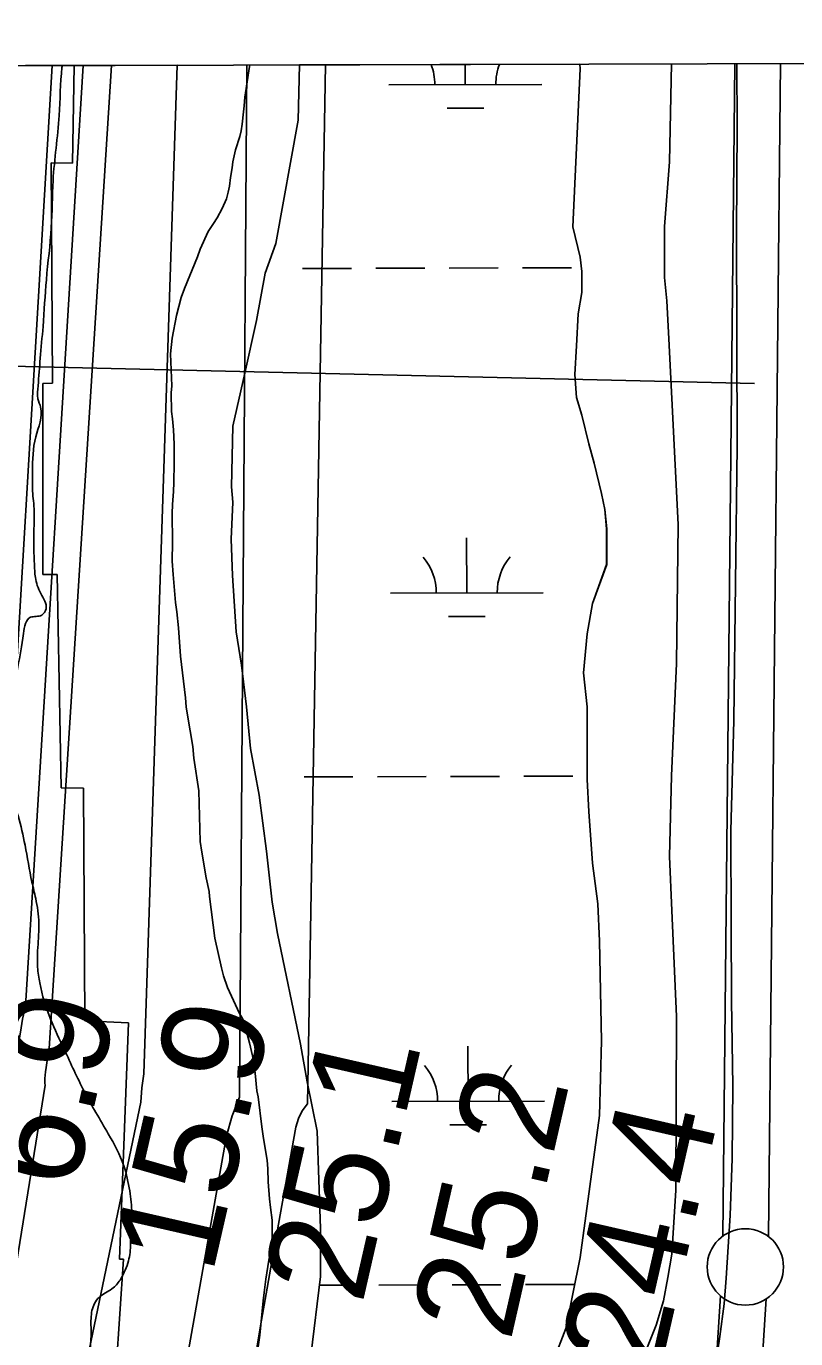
# Model space of a CAD drawing. Extents: x 3361039 to 3398939, y 576572 to 602007.
# Drawn here: x 3387387 to 3387891, y 599369 to 600228 of the extents above; entities that cross this region are included whole.
import ezdxf

# ---------------------------------------------------------------- set-up
doc = ezdxf.new("R2010")
doc.units = 0
for name, color, linetype in [('V-FLOD-BASE', 7, 'Continuous'), ('V-GRID-FRAM', 7, 'Continuous'), ('V-LEVE-TOET', 7, 'Continuous'), ('V-RIVR-EDGE', 7, 'Continuous'), ('V-RIVR-RANG', 7, 'Continuous'), ('V-RRAP-RVMT', 7, 'Continuous'), ('V-SITE-VEGE', 7, 'Continuous'), ('V-SURV-LINE', 7, 'Continuous'), ('V-TOPO-DPTH', 7, 'Continuous'), ('V-TOPO-MINR', 7, 'Continuous'), ('V-TOPO-WATR', 7, 'Continuous'), ('V-WETL-SWMP', 7, 'Continuous')]:
    doc.layers.add(name, color=color, linetype=linetype)

msp = doc.modelspace()

# ---------------------------------------------------------------- linework, layer by layer
at = {"layer": 'V-FLOD-BASE'}
msp.add_lwpolyline([(3387852.14, 600203.18), (3387852.28, 600162.04), (3387851.81, 600093.33), (3387852.27, 599953.16), (3387850.07, 599773.41), (3387848.23, 599701.24), (3387848.43, 599640.17), (3387848.59, 599590.2), (3387849.47, 599534), (3387848.93, 599486.81), (3387847.66, 599449.33), (3387845.02, 599408.38), (3387843.69, 599391.72), (3387840.98, 599370.2), (3387836.23, 599337.56), (3387834.22, 599315.35), (3387831.54, 599284.81), (3387828.27, 599224.42), (3387823.81, 599103.66)], dxfattribs=at)
at = {"layer": 'V-GRID-FRAM'}
msp.add_lwpolyline([(3365114.82, 600140.35), (3396720.28, 600227.69), (3396778.46, 582044.33), (3365157.13, 581956.94), (3365114.82, 600140.35)], dxfattribs=at)
at = {"layer": 'V-LEVE-TOET'}
msp.add_lwpolyline([(3387793.12, 599362.41), (3387799.32, 599377.69), (3387804.12, 599393.67), (3387806.85, 599408.94), (3387809.58, 599424.22), (3387812.22, 599465.87), (3387812.54, 599579.68), (3387809.54, 599649.06), (3387808.03, 599684.45), (3387809.25, 599737.2), (3387812.48, 599810.77), (3387813.57, 599901.68), (3387807.62, 600023.1), (3387806.15, 600048.08), (3387804.71, 600063.34), (3387804.61, 600096.65), (3387807.94, 600138.99), (3387809.4, 600203.07)], dxfattribs=at)
at = {"layer": 'V-RIVR-EDGE'}
msp.add_spline([(3387035.8, 597712.74), (3387047.5, 597738.78), (3387054.93, 597753.21), (3387058.13, 597763.77), (3387063.43, 597770.81), (3387068.39, 597779.25), (3387074.77, 597795.8), (3387086.1, 597818.68), (3387092.83, 597830.64), (3387093.9, 597835.57), (3387097.8, 597846.48), (3387103.1, 597854.22), (3387105.24, 597864.44), (3387109.87, 597882.4), (3387115.22, 597909.87), (3387117.38, 597927.84), (3387121.35, 597963.77), (3387121.06, 597990.55), (3387122.21, 598030.01), (3387122.28, 598056.79), (3387121.65, 598086.75), (3387121.68, 598099.43), (3387124.54, 598116.69), (3387130.24, 598140.99), (3387137.36, 598168.46), (3387146.57, 598188.52), (3387150.47, 598200.49), (3387153.68, 598215.64), (3387157.26, 598236.07), (3387156.59, 598249.46), (3387159.08, 598262.84), (3387165.5, 598291.72), (3387167.63, 598300.17), (3387174.39, 598323.06), (3387179.37, 598343.48), (3387187.17, 598364.61), (3387191.81, 598388.21), (3387198.21, 598408.63), (3387204.57, 598416.72), (3387208.11, 598423.76), (3387213.77, 598431.14), (3387216.26, 598440.65), (3387221.21, 598446.63), (3387229.68, 598453.3), (3387243.46, 598468.07), (3387252.29, 598476.85), (3387261.48, 598490.57), (3387266.8, 598503.95), (3387269.3, 598516.98), (3387269.33, 598527.55), (3387270.42, 598539.89), (3387269.75, 598556.8), (3387269.78, 598566.67), (3387272.62, 598575.47), (3387274.75, 598580.75), (3387276.18, 598592.02), (3387282.23, 598617.03), (3387286.17, 598640.27), (3387294.7, 598671.61), (3387299.01, 598704.02), (3387299.39, 598716.35), (3387302.24, 598725.16), (3387308.96, 598738.18), (3387313.23, 598752.26), (3387332.02, 598799.79), (3387344.75, 598817.37), (3387353.58, 598828.27), (3387361.36, 598838.83), (3387376.94, 598868.39), (3387385.09, 598885.28), (3387395.35, 598901.47), (3387408.09, 598925.04), (3387425.43, 598953.54), (3387434.98, 598969.73), (3387436.06, 598977.13), (3387437.14, 598988.75), (3387433.01, 599029.28), (3387428.84, 599052.55), (3387427.47, 599065.95), (3387425.74, 599080.4), (3387425.77, 599092.03), (3387427.7, 599161.79), (3387425.7, 599207.96), (3387426.15, 599247.42), (3387428, 599280.54), (3387431.62, 599320.7), (3387432.37, 599340.79), (3387428.9, 599359.82), (3387429.28, 599371.8), (3387429.31, 599383.43), (3387432.15, 599392.94), (3387435.68, 599396.81), (3387443.8, 599402.07), (3387448.75, 599408.05), (3387453.71, 599419.67), (3387455.15, 599430.94), (3387455.17, 599438.69), (3387455.9, 599451.02), (3387454.53, 599465.47), (3387450.7, 599482.04), (3387440.53, 599502.86), (3387424.74, 599530.74), (3387411.77, 599557.9), (3387402.66, 599578.01), (3387395.67, 599601.63), (3387394.28, 599611.86), (3387394.68, 599629.12), (3387395.06, 599640.75), (3387392.99, 599656.96), (3387390.55, 599667.54), (3387386.02, 599691.87), (3387381.49, 599710.91), (3387377.99, 599719.72), (3387375.18, 599722.9), (3387370.96, 599725.38), (3387370.62, 599734.19), (3387372.8, 599758.5), (3387377.45, 599788.44), (3387381.38, 599808.51), (3387384.96, 599830.35), (3387389.56, 599840.91), (3387396.97, 599842.3), (3387399.8, 599846.53), (3387396.3, 599856.4), (3387392.8, 599866.98), (3387392.12, 599875.44), (3387391.82, 599896.58), (3387391.86, 599913.85), (3387391.17, 599920.19), (3387390.83, 599926.89), (3387390.86, 599936.4), (3387393.03, 599958.95), (3387396.25, 599978.32), (3387394.5, 599983.97), (3387394.52, 599992.42), (3387395.97, 600010.39), (3387397.79, 600031.18), (3387399.98, 600061.83), (3387403.23, 600096), (3387404.37, 600126.65), (3387408.35, 600169.28), (3387410.19, 600200.64), (3387410.33, 600201.96)], degree=3, dxfattribs=at)
at = {"layer": 'V-RIVR-RANG'}
msp.add_line((3387863.7, 599993.85), (3386644.03, 600022.18), dxfattribs=at)
at = {"layer": 'V-RRAP-RVMT'}
for p, q in [((3386869.84, 600200.47), (3387418.24, 600201.98)), ((3387418.24, 600201.98), (3387417.15, 600138.12)), ((3387417.15, 600138.12), (3387403.16, 600138.3)), ((3387403.16, 600138.3), (3387404.01, 599994.13)), ((3387404.01, 599994.13), (3387397.64, 599993.93)), ((3387397.64, 599993.93), (3387397.64, 599868.9)), ((3387397.64, 599868.9), (3387407.02, 599868.91)), ((3387407.02, 599868.91), (3387409.72, 599729.41)), ((3387409.72, 599729.41), (3387424.25, 599729.07)), ((3387424.25, 599729.07), (3387425.24, 599576.88)), ((3387425.24, 599576.88), (3387453.87, 599575.45)), ((3387453.87, 599575.45), (3387447.85, 599420.81)), ((3387450.56, 599420.81), (3387440.28, 599268.7)), ((3387447.85, 599420.81), (3387450.56, 599420.81))]:
    msp.add_line(p, q, dxfattribs=at)
at = {"layer": 'V-SITE-VEGE'}
for p, q in [((3387530.02, 600181.3), (3387533.08, 600201.32)), ((3387533.08, 600201.32), (3387533.21, 600202.3)), ((3387533.21, 600202.3), (3387749.26, 600202.9)), ((3387749.41, 600199.86), (3387744.77, 600096.37)), ((3387749.26, 600202.9), (3387749.41, 600199.86)), ((3387529.01, 600171.68), (3387529.52, 600175.58)), ((3387529.52, 600175.58), (3387530.02, 600181.3)), ((3387528.26, 600163.62), (3387529.01, 600171.68)), ((3387526.73, 600155.56), (3387527.5, 600159.2)), ((3387527.5, 600159.2), (3387528.26, 600163.62)), ((3387523.9, 600146.71), (3387526.73, 600155.56)), ((3387521.6, 600135.01), (3387522.1, 600138.91)), ((3387522.1, 600138.91), (3387523.9, 600146.71)), ((3387520.58, 600128.77), (3387521.6, 600135.01)), ((3387519.05, 600119.15), (3387519.81, 600123.05)), ((3387519.81, 600123.05), (3387520.58, 600128.77)), ((3387515.18, 600108.48), (3387518.02, 600114.73)), ((3387518.02, 600114.73), (3387519.05, 600119.15)), ((3387511.83, 600102.23), (3387515.18, 600108.48)), ((3387505.88, 600093.38), (3387509.5, 600098.58)), ((3387509.5, 600098.58), (3387511.83, 600102.23)), ((3387744.77, 600096.37), (3387749.41, 600076.61)), ((3387500.71, 600081.92), (3387505.88, 600093.38)), ((3387498.91, 600076.72), (3387500.71, 600081.92)), ((3387490.4, 600056.16), (3387498.91, 600076.72)), ((3387749.41, 600076.61), (3387750.58, 600067.3)), ((3387750.58, 600067.3), (3387750.58, 600053.35)), ((3387488.34, 600050.18), (3387490.4, 600056.16)), ((3387750.58, 600053.35), (3387748.25, 600039.4)), ((3387485.26, 600038.47), (3387488.34, 600050.18)), ((3387482.45, 600023.65), (3387485.26, 600038.47)), ((3387748.25, 600039.4), (3387747.09, 600018.47)), ((3387481.19, 600013.24), (3387482.45, 600023.65)), ((3387747.09, 600018.47), (3387745.93, 599999.86)), ((3387482.03, 599992.45), (3387481.19, 600013.24)), ((3387745.93, 599999.86), (3387747.09, 599984.74)), ((3387481.79, 599987.78), (3387482.03, 599992.45)), ((3387481.83, 599975.56), (3387481.79, 599987.78)), ((3387747.09, 599984.74), (3387750.58, 599973.11)), ((3387482.62, 599970.89), (3387481.83, 599975.56)), ((3387483.17, 599963.61), (3387482.62, 599970.89)), ((3387750.58, 599973.11), (3387755.23, 599954.51)), ((3387483.72, 599954.26), (3387483.17, 599963.61)), ((3387483.76, 599941.78), (3387483.72, 599954.26)), ((3387755.23, 599954.51), (3387758.71, 599941.72)), ((3387483.54, 599929.04), (3387483.76, 599941.78)), ((3387758.71, 599941.72), (3387763.36, 599921.95)), ((3387483.3, 599923.33), (3387483.54, 599929.04)), ((3387482.54, 599914.75), (3387483.3, 599923.33)), ((3387763.36, 599921.95), (3387765.68, 599911.48)), ((3387482.31, 599908.77), (3387482.54, 599914.75)), ((3387482.62, 599890.06), (3387482.31, 599908.77)), ((3387765.68, 599911.48), (3387766.85, 599898.7)), ((3387766.85, 599898.7), (3387766.85, 599875.44)), ((3387482.41, 599877.58), (3387482.62, 599890.06)), ((3387482.95, 599869), (3387482.41, 599877.58)), ((3387766.85, 599875.44), (3387757.55, 599849.85)), ((3387484.04, 599855.75), (3387482.95, 599869)), ((3387484.57, 599850.56), (3387484.04, 599855.75)), ((3387485.37, 599844.58), (3387484.57, 599850.56)), ((3387757.55, 599849.85), (3387754.06, 599830.09)), ((3387486.45, 599833.93), (3387485.37, 599844.58)), ((3387487.81, 599815.48), (3387486.45, 599833.93)), ((3387754.06, 599830.09), (3387751.74, 599804.51)), ((3387491.01, 599788.2), (3387487.81, 599815.48)), ((3387751.74, 599804.51), (3387754.06, 599782.41)), ((3387491.55, 599782.22), (3387491.01, 599788.2)), ((3387492.35, 599776.77), (3387491.55, 599782.22)), ((3387754.06, 599782.41), (3387754.06, 599734.74)), ((3387495.8, 599756.25), (3387492.35, 599776.77)), ((3387496.6, 599748.71), (3387495.8, 599756.25)), ((3387499.79, 599727.41), (3387496.6, 599748.71)), ((3387500.67, 599694.15), (3387499.79, 599727.41)), ((3387754.06, 599734.74), (3387755.23, 599713.8)), ((3387755.23, 599713.8), (3387757.55, 599680.08)), ((3387501.74, 599687.13), (3387500.67, 599694.15)), ((3387504.65, 599670.51), (3387501.74, 599687.13)), ((3387757.55, 599680.08), (3387761.04, 599653.34)), ((3387506.5, 599661.42), (3387504.65, 599670.51)), ((3387506.77, 599658.3), (3387506.5, 599661.42)), ((3387510.24, 599631.02), (3387506.77, 599658.3)), ((3387761.04, 599653.34), (3387762.2, 599628.92)), ((3387514.72, 599611.55), (3387510.24, 599631.02)), ((3387762.2, 599628.92), (3387763.36, 599563.8)), ((3387516.03, 599606.35), (3387514.72, 599611.55)), ((3387518.66, 599598.56), (3387516.03, 599606.35)), ((3387526.51, 599581.69), (3387518.66, 599598.56)), ((3387528.34, 599578.32), (3387526.51, 599581.69)), ((3387529.39, 599575.46), (3387528.34, 599578.32)), ((3387533.07, 599562.48), (3387529.39, 599575.46)), ((3387763.36, 599563.8), (3387762.2, 599514.96)), ((3387535.71, 599551.06), (3387533.07, 599562.48)), ((3387536.77, 599542.48), (3387535.71, 599551.06)), ((3387537.85, 599531.05), (3387536.77, 599542.48)), ((3387538.64, 599527.16), (3387537.85, 599531.05)), ((3387541.04, 599507.41), (3387538.64, 599527.16)), ((3387762.2, 599514.96), (3387749.42, 599421.94)), ((3387542.11, 599499.87), (3387541.04, 599507.41)), ((3387544.5, 599485.59), (3387542.11, 599499.87)), ((3387545.03, 599479.87), (3387544.5, 599485.59)), ((3387545.32, 599471.56), (3387545.03, 599479.87)), ((3387546.14, 599460.38), (3387545.32, 599471.56)), ((3387546.67, 599454.67), (3387546.14, 599460.38)), ((3387547.74, 599446.35), (3387546.67, 599454.67)), ((3387547.78, 599435.44), (3387547.74, 599446.35)), ((3387547.02, 599426.6), (3387547.78, 599435.44)), ((3387545.75, 599420.1), (3387547.02, 599426.6)), ((3387543.71, 599407.88), (3387545.75, 599420.1)), ((3387749.42, 599421.94), (3387740.12, 599375.42)), ((3387542.7, 599399.04), (3387543.71, 599407.88)), ((3387539.67, 599371.22), (3387541.93, 599393.58)), ((3387541.93, 599393.58), (3387542.7, 599399.04)), ((3387740.12, 599375.42), (3387731.99, 599354.49)), ((3387538.65, 599363.42), (3387539.67, 599371.22))]:
    msp.add_line(p, q, dxfattribs=at)
at = {"layer": 'V-SURV-LINE'}
for points in [[(3387842.85, 599435.89), (3387850.68, 600203.18)], [(3387880.68, 600203.26), (3387872.84, 599435.58)], [(3387822.62, 599102.48), (3387841.4, 599396.77)], [(3387871.34, 599394.88), (3387852.56, 599100.59)]]:
    msp.add_lwpolyline(points, dxfattribs=at)
msp.add_circle((3387857.64, 599415.76), 25, dxfattribs=at)
at = {"layer": 'V-TOPO-DPTH'}
for p, q in [((3387386.36, 600201.9), (3387424.05, 600202)), ((3387424.05, 600202), (3387485.54, 600202.17))]:
    msp.add_line(p, q, dxfattribs=at)
for points in [[(3387424.05, 600202), (3387386.28, 599586.37), (3387384.38, 599577.94), (3387382.95, 599569.36), (3387381.56, 599560.78), (3387380.23, 599552.18), (3387378.95, 599543.57), (3387371.96, 599495.26), (3387370.61, 599485.61), (3387369.33, 599475.96), (3387368.13, 599466.29), (3387366.99, 599456.61), (3387366.17, 599446.93), (3387365.7, 599437.23), (3387221.49, 598545.17), (3387213.27, 598519.63), (3387204.66, 598494.23), (3387195.45, 598469.04), (3387185.85, 598443.99), (3387152.26, 598359.32), (3386802.95, 597437.96), (3386795.88, 597427.93), (3386788.49, 597418.13), (3386440.17, 596998.24)], [(3386440.17, 596998.24), (3386788.49, 597418.13), (3386795.88, 597427.93), (3386802.95, 597437.96), (3387152.26, 598359.32), (3387185.85, 598443.99), (3387195.45, 598469.04), (3387204.66, 598494.23), (3387213.27, 598519.63), (3387221.49, 598545.17), (3387365.7, 599437.23), (3387366.17, 599446.93), (3387366.99, 599456.61), (3387368.13, 599466.29), (3387369.33, 599475.96), (3387370.61, 599485.61), (3387371.96, 599495.26), (3387378.95, 599543.57), (3387380.23, 599552.18), (3387381.56, 599560.78), (3387382.95, 599569.36), (3387384.38, 599577.94), (3387386.28, 599586.37), (3387424.05, 600202)], [(3387485.54, 600202.17), (3387463.87, 599542.16), (3387462.42, 599532.95), (3387461.75, 599523.57), (3387245.18, 598485.01)]]:
    msp.add_lwpolyline(points, dxfattribs=at)
at = {"layer": 'V-TOPO-MINR'}
for points in [[(3386342.04, 596929.28), (3386693.62, 597318.53), (3386727.46, 597360.4), (3386786.49, 597435.15), (3386790.23, 597440.12), (3386793.82, 597445.2), (3386797.16, 597450.44), (3387190.13, 598501.56), (3387196.34, 598519.02), (3387202.28, 598536.57), (3387334.63, 599372.14), (3387336.83, 599390.36), (3387339.14, 599408.57), (3387341.59, 599426.76), (3387344.15, 599444.93), (3387356.65, 599531.31), (3387359.06, 599548.3), (3387361.43, 599565.31), (3387363.71, 599582.32), (3387365.94, 599599.34), (3387368.78, 599616.2), (3387403.75, 600201.94)], [(3386424.41, 596940.23), (3386790.48, 597401.11), (3386801.52, 597415.75), (3386812.09, 597430.71), (3386821.95, 597446.15), (3386831.34, 597461.9), (3387212.64, 598459.19), (3387221.86, 598485.59), (3387230.46, 598512.2), (3387238.64, 598538.95), (3387399.13, 599534.66), (3387399.03, 599536.11), (3387399.03, 599539.01), (3387399.48, 599543.36), (3387399.88, 599546.25), (3387400.98, 599553.88), (3387401.17, 599555.09), (3387401.88, 599558.68), (3387442.72, 600202.05)], [(3387245.18, 598485.01), (3387461.75, 599523.57), (3387462.42, 599532.95), (3387463.87, 599542.16), (3387485.54, 600202.17)], [(3387490.03, 599343.85), (3387517.99, 599501.54), (3387521.54, 599514.6), (3387526.51, 599526.94), (3387531.22, 600202.3)], [(3387536.6, 599356.03), (3387540.28, 599377.15), (3387543.99, 599398.27), (3387547.72, 599419.39), (3387563.29, 599507.22), (3387564.97, 599512.82), (3387567.4, 599517.96), (3387570.92, 599522.41), (3387582.85, 600202.44)]]:
    msp.add_lwpolyline(points, dxfattribs=at)
at = {"layer": 'V-TOPO-WATR'}
msp.add_lwpolyline([(3386440.17, 596998.24), (3386788.49, 597418.13), (3386795.88, 597427.93), (3386802.95, 597437.96), (3387152.26, 598359.32), (3387185.85, 598443.99), (3387195.45, 598469.04), (3387204.66, 598494.23), (3387213.27, 598519.63), (3387221.49, 598545.17), (3387365.7, 599437.23), (3387366.17, 599446.93), (3387366.99, 599456.61), (3387368.13, 599466.29), (3387369.33, 599475.96), (3387370.61, 599485.61), (3387371.96, 599495.26), (3387378.95, 599543.57), (3387380.23, 599552.18), (3387381.56, 599560.78), (3387382.95, 599569.36), (3387384.38, 599577.94), (3387386.28, 599586.37), (3387424.05, 600202)], dxfattribs=at)
at = {"layer": 'V-WETL-SWMP'}
for p, q in [((3387564.85, 600166.32), (3387565.8, 600202.39)), ((3387565.8, 600202.39), (3387749.26, 600202.9)), ((3387674.3, 600189.51), (3387674.26, 600202.69)), ((3387749.41, 600199.87), (3387744.77, 600096.37)), ((3387749.26, 600202.9), (3387749.41, 600199.87)), ((3387624.3, 600189.37), (3387724.3, 600189.65)), ((3387662.34, 600174.04), (3387686.34, 600174.11)), ((3387550.3, 600085.45), (3387564.85, 600166.32)), ((3387744.77, 600096.37), (3387749.41, 600076.61)), ((3387543.35, 600066.19), (3387550.3, 600085.45)), ((3387749.41, 600076.61), (3387750.58, 600067.3)), ((3387537.47, 600035.24), (3387543.35, 600066.19)), ((3387567.78, 600069.14), (3387599.78, 600069.23)), ((3387615.78, 600069.28), (3387647.78, 600069.36)), ((3387663.78, 600069.41), (3387695.78, 600069.5)), ((3387711.78, 600069.54), (3387743.78, 600069.63)), ((3387750.58, 600067.3), (3387750.58, 600053.35)), ((3387750.58, 600053.35), (3387748.25, 600039.4)), ((3387748.25, 600039.4), (3387747.09, 600018.47)), ((3387530.04, 600000.65), (3387537.47, 600035.24)), ((3387747.09, 600018.47), (3387745.93, 599999.86)), ((3387522.1, 599966.06), (3387530.04, 600000.65)), ((3387745.93, 599999.86), (3387747.09, 599984.74)), ((3387747.09, 599984.74), (3387750.58, 599973.12)), ((3387750.58, 599973.12), (3387755.22, 599954.51)), ((3387521.19, 599926.29), (3387522.1, 599966.06)), ((3387755.22, 599954.51), (3387758.71, 599941.72)), ((3387758.71, 599941.72), (3387763.36, 599921.95)), ((3387522, 599916.16), (3387521.19, 599926.29)), ((3387521.04, 599891.98), (3387522, 599916.16)), ((3387763.36, 599921.95), (3387765.68, 599911.49)), ((3387765.68, 599911.49), (3387766.84, 599898.69)), ((3387766.84, 599898.69), (3387766.84, 599875.44)), ((3387521.9, 599868.34), (3387521.04, 599891.98)), ((3387675.22, 599856.84), (3387675.12, 599892.84)), ((3387766.84, 599875.44), (3387757.55, 599849.86)), ((3387524.35, 599831.44), (3387521.9, 599868.34)), ((3387625.22, 599856.7), (3387725.22, 599856.97)), ((3387757.55, 599849.86), (3387754.06, 599830.09)), ((3387663.26, 599841.37), (3387687.26, 599841.44)), ((3387527.8, 599809.62), (3387524.35, 599831.44)), ((3387754.06, 599830.09), (3387751.74, 599804.51)), ((3387531.01, 599782.34), (3387527.8, 599809.62)), ((3387751.74, 599804.51), (3387754.06, 599782.41)), ((3387533.7, 599755.06), (3387531.01, 599782.34)), ((3387754.06, 599782.41), (3387754.06, 599734.74)), ((3387539.26, 599724.41), (3387533.7, 599755.06)), ((3387568.7, 599736.47), (3387600.7, 599736.56)), ((3387616.7, 599736.6), (3387648.7, 599736.69)), ((3387664.7, 599736.73), (3387696.7, 599736.82)), ((3387712.7, 599736.87), (3387744.7, 599736.96)), ((3387754.06, 599734.74), (3387755.23, 599713.8)), ((3387544.05, 599687.78), (3387539.26, 599724.41)), ((3387755.23, 599713.8), (3387757.55, 599680.08)), ((3387547.8, 599654.52), (3387544.05, 599687.78)), ((3387757.55, 599680.08), (3387761.04, 599653.34)), ((3387551.25, 599634), (3387547.8, 599654.52)), ((3387761.04, 599653.34), (3387762.2, 599628.92)), ((3387566.3, 599561.54), (3387551.25, 599634)), ((3387762.2, 599628.92), (3387763.36, 599563.8)), ((3387763.36, 599563.8), (3387762.2, 599514.96)), ((3387570.79, 599536.86), (3387566.3, 599561.54)), ((3387676.13, 599524.16), (3387676.04, 599560.16)), ((3387577.4, 599504.65), (3387570.79, 599536.86)), ((3387626.14, 599524.02), (3387726.13, 599524.3)), ((3387762.2, 599514.96), (3387749.42, 599421.94)), ((3387579.42, 599440.98), (3387577.4, 599504.65)), ((3387664.18, 599508.7), (3387688.18, 599508.76)), ((3387579.52, 599409.54), (3387579.42, 599440.98)), ((3387749.42, 599421.94), (3387740.12, 599375.42)), ((3387573.19, 599357.54), (3387579.52, 599409.54)), ((3387578.83, 599403.82), (3387601.62, 599403.88)), ((3387617.62, 599403.93), (3387649.62, 599404.02)), ((3387665.62, 599404.06), (3387697.62, 599404.15)), ((3387713.62, 599404.19), (3387745.62, 599404.28)), ((3387740.12, 599375.42), (3387731.99, 599354.49))]:
    msp.add_line(p, q, dxfattribs=at)
for centre, start, end in [((3387619.05, 600189.83), 359.38648, 21.29241), ((3387729.54, 600190.14), 159.02414, 180.93014), ((3387619.97, 599857.16), 359.38648, 40.93014), ((3387730.46, 599857.46), 139.38648, 180.93014), ((3387620.89, 599524.48), 359.38648, 40.93014), ((3387731.38, 599524.79), 139.38648, 180.93014)]:
    msp.add_arc(centre, 35.25, start, end, dxfattribs=at)

# ---------------------------------------------------------------- texts
at = {"layer": 'V-RIVR-RANG'}
for s, p in [('6.9', (3387418.46, 599464.45)), ('15.9', (3387508.58, 599409.99)), ('25.1', (3387606.71, 599390.51)), ('25.2', (3387703.72, 599366.13)), ('24.4', (3387801.25, 599344.08))]:
    msp.add_text(s, height=67, rotation=77.11833, dxfattribs=at).set_placement(p)

doc.saveas('drawing.dxf')
